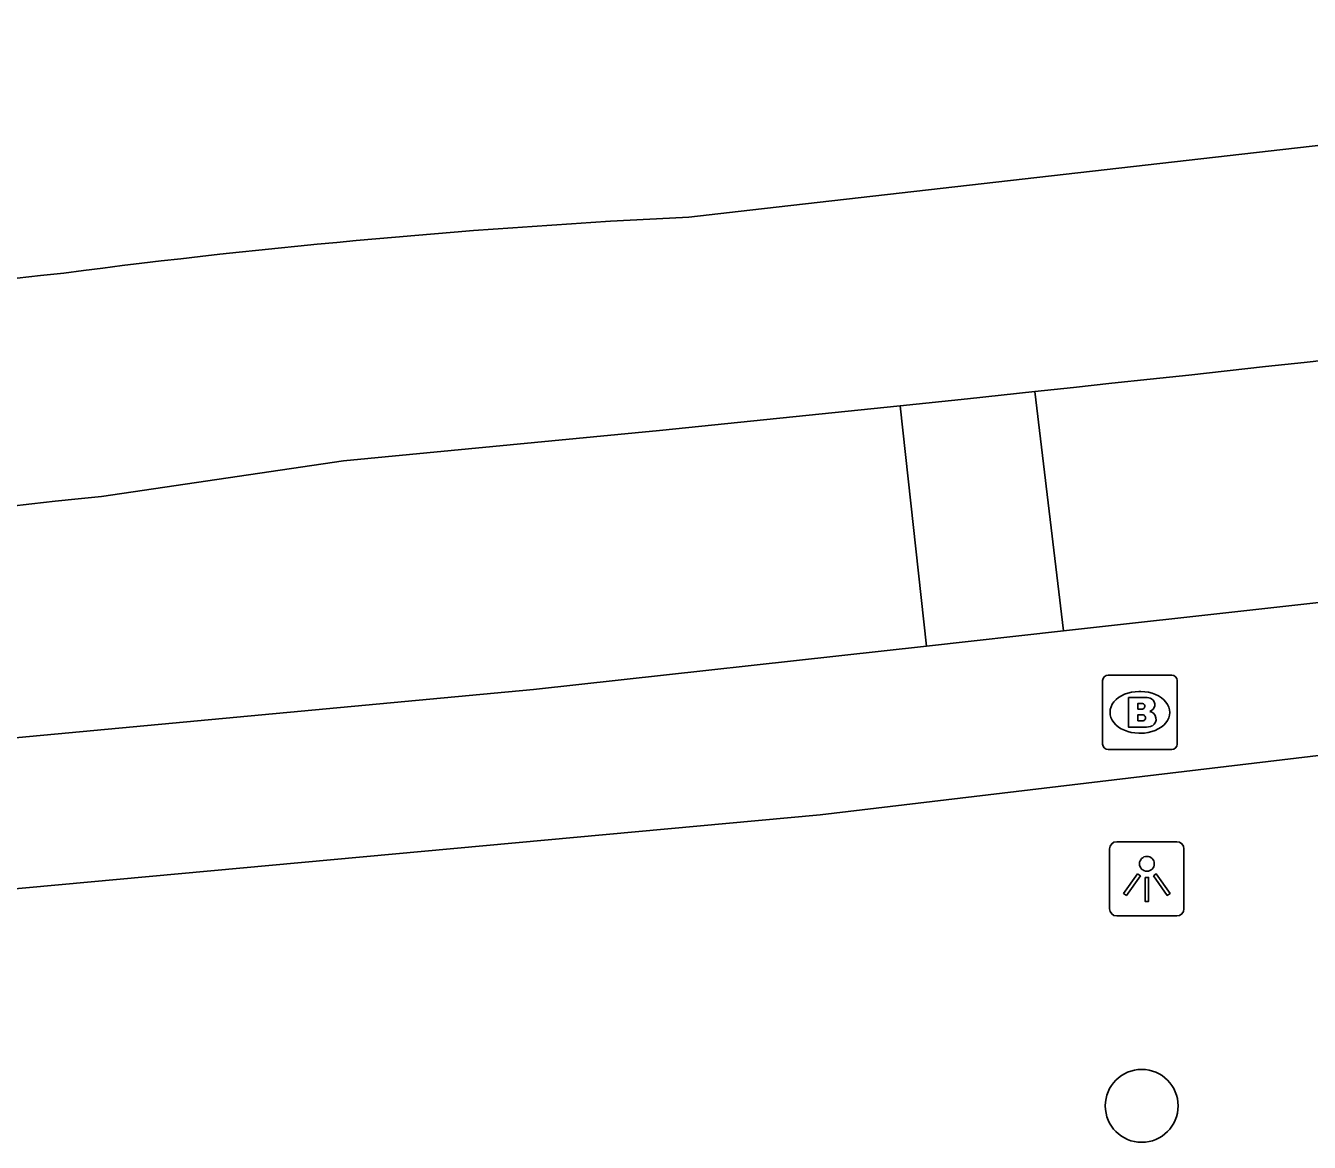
# Model space of a CAD drawing. Extents: x 162186 to 163152, y 385513 to 386513.
# Drawn here: x 162736.63 to 162753.86, y 386425.72 to 386440.7 of the extents above; entities that cross this region are included whole.
import ezdxf

# ---------------------------------------------------------------- set-up
doc = ezdxf.new("R2010")
doc.units = 0
for name, color, linetype in [('IMGEO_Boom', 7, 'Continuous'), ('IMGEO_Brandkraan', 7, 'Continuous'), ('IMGEO_Fietspad_gesloten', 7, 'Continuous'), ('IMGEO_Lichtpunt', 7, 'Continuous'), ('IMGEO_Voetpad_open', 7, 'Continuous')]:
    doc.layers.add(name, color=color, linetype=linetype)

msp = doc.modelspace()

# ---------------------------------------------------------------- linework, layer by layer
at = {"layer": 'IMGEO_Boom'}
msp.add_circle((162751.607, 386426.209), 0.489, dxfattribs=at)
at = {"layer": 'IMGEO_Brandkraan'}
for p, q in [((162751.082, 386431.062), (162751.082, 386431.914)), ((162751.157, 386431.988), (162752.009, 386431.988)), ((162752.083, 386431.914), (162752.083, 386431.062)), ((162751.57, 386431.768), (162751.595, 386431.768)), ((162751.593, 386431.208), (162751.568, 386431.208)), ((162752.009, 386430.988), (162751.157, 386430.988))]:
    msp.add_line(p, q, dxfattribs=at)
for points in [[(162751.082, 386431.062), (162751.082, 386431.914)], [(162751.157, 386431.988), (162752.009, 386431.988)], [(162752.083, 386431.914), (162752.083, 386431.062)], [(162751.43, 386431.688), (162751.43, 386431.288), (162751.643, 386431.288)], [(162751.661, 386431.688), (162751.43, 386431.688)], [(162751.609, 386431.607), (162751.555, 386431.607), (162751.555, 386431.531)], [(162751.555, 386431.531), (162751.608, 386431.531)], [(162751.617, 386431.455), (162751.555, 386431.455), (162751.555, 386431.374)], [(162751.555, 386431.374), (162751.617, 386431.374)], [(162752.009, 386430.988), (162751.157, 386430.988)]]:
    msp.add_lwpolyline(points, dxfattribs=at)
for centre, radius, start, end in [((162751.159, 386431.912), 0.0765, 91.552, 178.448), ((162751.159, 386431.912), 0.0765, 91.552, 178.448), ((162752.007, 386431.912), 0.0765, 1.552, 88.448), ((162752.007, 386431.912), 0.0765, 1.552, 88.448), ((162751.61, 386431.569), 0.0379, 267.8285, 90.9355), ((162751.665, 386431.543), 0.145, 59.4692, 91.5367), ((162751.69, 386431.59), 0.0922, 285.5137, 58.1501), ((162751.618, 386431.414), 0.0404, 269.8759, 90.5077), ((162751.695, 386431.398), 0.105, 301.3115, 78.989), ((162751.649, 386431.539), 0.251, 268.6676, 293.5347), ((162751.159, 386431.064), 0.0765, 181.552, 268.448), ((162751.159, 386431.064), 0.0765, 181.552, 268.448), ((162752.007, 386431.064), 0.0765, 271.552, 358.448), ((162752.007, 386431.064), 0.0765, 271.552, 358.448)]:
    msp.add_arc(centre, radius, start, end, dxfattribs=at)
for centre, major_axis, ratio, start_param, end_param in [((162751.569, 386431.488), (-0.387, 0.002), 0.722429, 4.712389, 7.853982), ((162751.594, 386431.488), (-0.39, 0.002), 0.717154, 1.570796, 4.712389)]:
    msp.add_ellipse(centre, major_axis=major_axis, ratio=ratio, start_param=start_param, end_param=end_param, dxfattribs=at)
at = {"layer": 'IMGEO_Fietspad_gesloten'}
for points in [[(162745.532, 386438.132), (162746.351, 386438.225), (162767.216, 386440.603), (162772.497, 386441.264), (162808.527, 386446.835), (162875.123, 386458.128), (162921.503, 386466.084)], [(162748.368, 386435.602), (162749.271, 386435.696), (162750.174, 386435.792)], [(162737.65, 386434.384), (162740.897, 386434.864), (162745.137, 386435.27), (162746.753, 386435.435), (162748.368, 386435.602)]]:
    msp.add_lwpolyline(points, dxfattribs=at)
for centre, radius, start, end in [((162644.769, 387428.706), 998.493, 276.059672, 277.965217), ((162750.657, 386333.73), 104.528, 92.81013, 97.42591), ((162743.656, 386374.326), 63.39, 95.89353, 105.00028), ((162741.726, 386390.76), 43.814, 95.3381, 108.4126)]:
    msp.add_arc(centre, radius, start, end, dxfattribs=at)
at = {"layer": 'IMGEO_Lichtpunt'}
for p, q in [((162751.177, 386429.658), (162751.177, 386428.851)), ((162751.177, 386429.658), (162751.177, 386428.851)), ((162752.079, 386429.753), (162751.271, 386429.753)), ((162752.079, 386429.753), (162751.271, 386429.753)), ((162752.173, 386428.851), (162752.173, 386429.658)), ((162752.173, 386428.851), (162752.173, 386429.658)), ((162751.271, 386428.757), (162752.079, 386428.757)), ((162751.271, 386428.757), (162752.079, 386428.757))]:
    msp.add_line(p, q, dxfattribs=at)
for points in [[(162751.551, 386429.322), (162751.59, 386429.294), (162751.402, 386429.032), (162751.364, 386429.059), (162751.551, 386429.322)], [(162751.763, 386429.294), (162751.801, 386429.321), (162751.988, 386429.059), (162751.949, 386429.031), (162751.763, 386429.294)], [(162751.653, 386429.274), (162751.7, 386429.274), (162751.7, 386428.952), (162751.653, 386428.952), (162751.653, 386429.274)]]:
    msp.add_lwpolyline(points, dxfattribs=at)
msp.add_circle((162751.676, 386429.456), 0.0994, dxfattribs=at)
for centre, start, end in [((162751.271, 386429.658), 90, 180), ((162751.271, 386429.658), 90, 180), ((162752.079, 386429.658), 0, 90), ((162752.079, 386429.658), 0, 90), ((162751.271, 386428.851), 180, 270), ((162751.271, 386428.851), 180, 270), ((162752.079, 386428.851), 270, 0), ((162752.079, 386428.851), 270, 360)]:
    msp.add_arc(centre, 0.0946, start, end, dxfattribs=at)
at = {"layer": 'IMGEO_Voetpad_open'}
for points in [[(162937.766, 386460.481), (162934.477, 386459.931), (162894.907, 386453.027), (162819.461, 386440.236), (162799.345, 386437.091), (162771.737, 386433.026), (162747.295, 386430.111), (162736.141, 386429.087), (162728.219, 386428.267)], [(162750.557, 386432.581), (162763.541, 386434.021), (162783.511, 386436.802)], [(162750.174, 386435.792), (162750.557, 386432.581)], [(162748.368, 386435.602), (162748.72, 386432.378)], [(162750.557, 386432.581), (162748.72, 386432.378)], [(162748.72, 386432.378), (162743.447, 386431.793), (162735.818, 386431.083), (162728.054, 386430.27)]]:
    msp.add_lwpolyline(points, dxfattribs=at)

doc.saveas('drawing.dxf')
